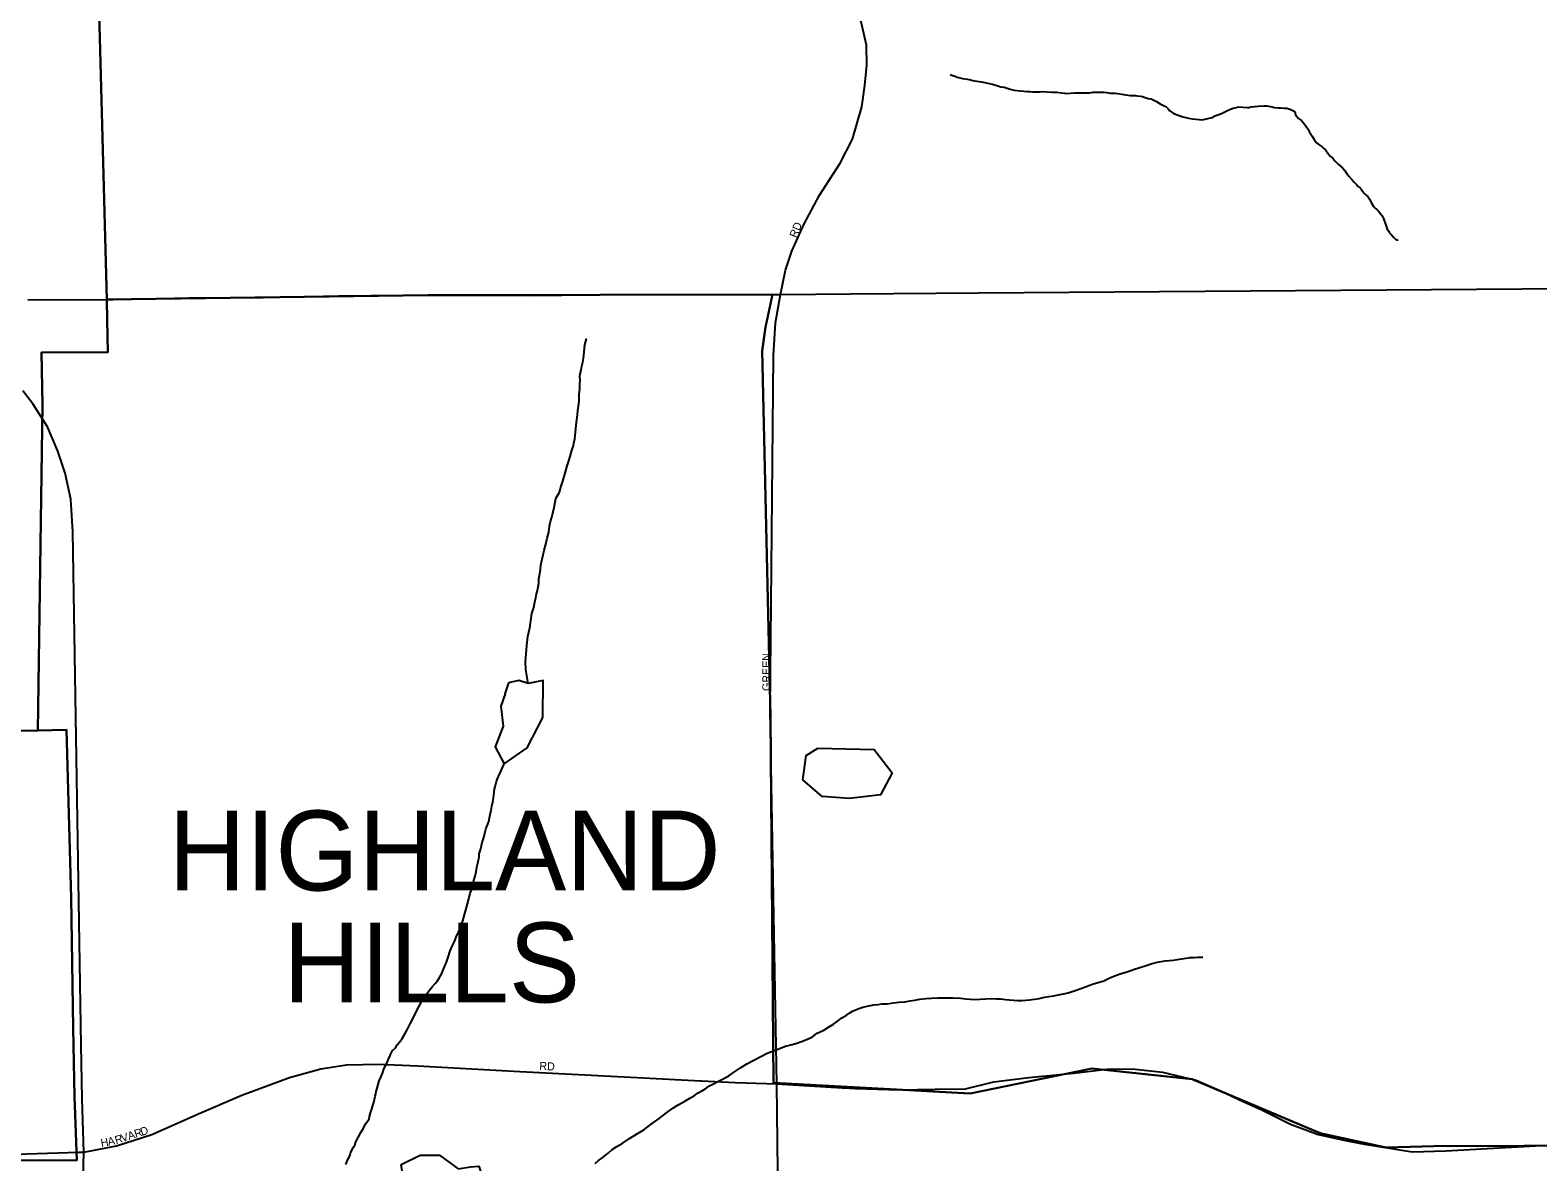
# Model space of a CAD drawing. Extents: x 2010165 to 2382125, y 1060529 to 1407316.
# Drawn here: x 2233426 to 2242861, y 1258182 to 1265266 of the extents above; entities that cross this region are included whole.
import ezdxf

# ---------------------------------------------------------------- set-up
doc = ezdxf.new("R2010")
doc.units = 0
for name, color, linetype in [('GM_X_City_Street', 7, 'Continuous'), ('GM_X_City_Street_Text', 7, 'Continuous'), ('GM_X_Corporation', 7, 'Continuous'), ('GM_X_Corporation_Text', 7, 'Continuous'), ('GM_X_Minor_Lake', 7, 'Continuous'), ('GM_X_Minor_River', 7, 'Continuous'), ('GM_X_State_Route', 7, 'Continuous'), ('GM_X_US_Route', 7, 'Continuous')]:
    doc.layers.add(name, color=color, linetype=linetype)

msp = doc.modelspace()

# ---------------------------------------------------------------- linework, layer by layer
at = {"layer": 'GM_X_City_Street'}
for points in [[(2238122.1, 1263611.8), (2238152.6, 1263764.2), (2238193.1, 1263882.4), (2238268.2, 1264049.2), (2238365.3, 1264232.1), (2238494.4, 1264433.3), (2238572.1, 1264584.2), (2238631.5, 1264785.3), (2238649.8, 1264920.1), (2238661.2, 1265045.8), (2238659.2, 1265171.5), (2238626.8, 1265317.3), (2238298.6, 1266258.9)], [(2238057.6, 1261011.8), (2238057.6, 1261013.8), (2238078.3, 1263228.7), (2238090.1, 1263433.1), (2238122.1, 1263611.8)], [(2238099.1, 1258669.2), (2238057.6, 1261011.8)], [(2233729.2, 1258242.3), (2233761.3, 1258243.3), (2233965.7, 1258282.2), (2234186.6, 1258352.8), (2234483.4, 1258485), (2234750.7, 1258600.1), (2235048.2, 1258710.2), (2235245.1, 1258764.8), (2235404.8, 1258788.1), (2235609.3, 1258792.8), (2235852.4, 1258782.6), (2236489.6, 1258747.2), (2237225.1, 1258709), (2237621.3, 1258689.4), (2237626.4, 1258689.2)], [(2238517.9, 1258645.2), (2238589.5, 1258641.1), (2238868.7, 1258632.1), (2239089.2, 1258637.3), (2239279.8, 1258639.5), (2239456.9, 1258683.4), (2239676.8, 1258710.7), (2239954.8, 1258737.8), (2240166.7, 1258762.8), (2240323.2, 1258763.9), (2240512.4, 1258743.9), (2240722.7, 1258692.6), (2240871.1, 1258629.2), (2241021.9, 1258557.8), (2241134.4, 1258506.8)], [(2237626.4, 1258689.2), (2237838, 1258678.7), (2238099.1, 1258669.2)], [(2238135.2, 1255576.7), (2238099.1, 1258669.2)], [(2238099.1, 1258669.2), (2238507.8, 1258645.7), (2238517.9, 1258645.2)], [(2241134.4, 1258506.8), (2241150.1, 1258499.7), (2241313.2, 1258416.7), (2241485.8, 1258352.1), (2241657.5, 1258315.5), (2241754.3, 1258296.6), (2241776.9, 1258293)], [(2241776.9, 1258293), (2242074.9, 1258245.4), (2242284.9, 1258249.9), (2242695.7, 1258272.7), (2243033.5, 1258293.3), (2243397.1, 1258295.4)], [(2232888.5, 1258216.2), (2233729.2, 1258242.3)]]:
    msp.add_lwpolyline(points, dxfattribs=at)
at = {"layer": 'GM_X_Corporation'}
for points in [[(2233835, 1266234.3), (2233905, 1263580), (2233907.7, 1263448.1), (2233911.1, 1263250.9), (2233498, 1263248.3), (2233503.7, 1262920.9), (2233473.4, 1260882.4), (2230213.6, 1260820.7), (2222863.3, 1260776.4), (2222819.1, 1263425.8), (2222818.6, 1263463.5), (2222887.8, 1263466.2), (2222885.5, 1263718.3), (2221641.5, 1263711.8), (2221594.3, 1266075.8)], [(2245561.2, 1265308.1), (2245269.3, 1263445.7), (2246005.2, 1263433.9), (2246002.1, 1262928.8), (2245918.9, 1260976.8), (2245168.7, 1260982.4), (2245132.4, 1259538), (2245076.7, 1258817.4), (2245039.5, 1258290.7), (2242210.8, 1258279.7), (2241911.5, 1258271.7), (2241499, 1258360.9), (2240697.3, 1258698.4), (2240070.3, 1258765.8), (2239308.9, 1258609.3), (2238077.3, 1258677), (2238058.3, 1260970.4), (2238007.6, 1263258.9), (2238028.5, 1263405.7), (2238072, 1263612), (2235915.2, 1263607.4), (2233905, 1263580), (2233835, 1266234.3)], [(2232855.5, 1258190.9), (2233718.8, 1258193.1), (2233704, 1258590.1), (2233694.7, 1259019.4), (2233682.9, 1259833.9), (2233653.1, 1260885.8), (2233473.4, 1260882.4), (2233503.7, 1262920.9), (2233498, 1263248.3), (2233911.1, 1263250.9), (2233907.7, 1263448.1), (2233905, 1263580), (2235915.2, 1263607.4), (2238072, 1263612), (2238028.5, 1263405.7), (2238007.6, 1263258.9), (2238058.3, 1260970.4), (2238077.3, 1258677), (2239308.9, 1258609.3), (2240070.3, 1258765.8), (2240697.3, 1258698.4), (2241499, 1258360.9), (2241911.5, 1258271.7), (2242210.8, 1258279.7), (2245039.5, 1258290.7)], [(2230213.6, 1260820.7), (2233473.4, 1260882.4), (2233653.1, 1260885.8), (2233682.9, 1259833.9), (2233694.7, 1259019.4), (2233704, 1258590.1), (2233718.8, 1258193.1), (2232855.5, 1258190.9)]]:
    msp.add_lwpolyline(points, dxfattribs=at)
at = {"layer": 'GM_X_Minor_Lake'}
for points in [[(2236397.7, 1261112.3), (2236372.1, 1261034.6), (2236386.2, 1260908.3), (2236336.1, 1260779), (2236392, 1260673.3), (2236537, 1260773.9), (2236634.3, 1260964.1), (2236636.6, 1261195.2), (2236542.5, 1261175.8), (2236484, 1261195), (2236420, 1261180)], [(2236420, 1261180), (2236397.3, 1261111.2)], [(2238553.7, 1260456.4), (2238381.5, 1260469.4), (2238261.3, 1260572.1), (2238283, 1260725.1), (2238354.5, 1260770.4)], [(2238354.5, 1260770.4), (2238708.1, 1260763.5), (2238820.9, 1260616.5), (2238746.8, 1260478.8), (2238553.5, 1260456.4)], [(2235748.1, 1258164.6), (2235867.7, 1258222.7), (2235988.1, 1258224.4), (2236104, 1258137.7), (2236182.1, 1258150.9), (2236234.3, 1258153.7), (2236282.8, 1258011.8), (2236149.4, 1257939.5), (2235864.2, 1257941.3), (2235781.6, 1257958.2), (2235759.2, 1258100.5), (2235748.1, 1258164.6)]]:
    msp.add_lwpolyline(points, dxfattribs=at)
at = {"layer": 'GM_X_Minor_River'}
for points in [[(2239183.7, 1264987.4), (2239197.9, 1264981.6), (2239207.9, 1264979.8), (2239228.1, 1264972), (2239260.4, 1264962.5), (2239292.6, 1264958.9), (2239310.8, 1264955.2), (2239324.9, 1264951.3), (2239351.1, 1264945.7), (2239379.2, 1264942.1), (2239399.4, 1264938.4), (2239427.6, 1264932.8), (2239447.8, 1264927), (2239476, 1264919.4), (2239500.2, 1264911.7), (2239520.4, 1264908), (2239534.5, 1264904.2), (2239558.7, 1264896.5), (2239584.9, 1264890.9), (2239619.2, 1264885.3), (2239645.3, 1264883.7), (2239665.4, 1264882), (2239683.5, 1264882.3), (2239701.6, 1264880.5), (2239721.7, 1264878.8), (2239731.7, 1264879), (2239743.8, 1264879.1), (2239759.8, 1264881.4), (2239787.9, 1264879.8), (2239818.1, 1264878.2), (2239850.2, 1264876.7), (2239878.4, 1264873.1), (2239898.5, 1264871.4), (2239908.6, 1264869.5), (2239960.7, 1264874.3), (2240027, 1264873.2), (2240053.1, 1264873.6), (2240067.1, 1264875.8), (2240079.2, 1264878), (2240099.2, 1264878.3), (2240113.3, 1264878.5), (2240125.3, 1264878.7), (2240143.4, 1264877), (2240163.6, 1264875.2), (2240185.7, 1264871.6), (2240213.8, 1264872), (2240231.9, 1264870.2), (2240246, 1264866.4), (2240258.1, 1264864.6), (2240270.2, 1264862.8), (2240280.3, 1264860.9), (2240296.4, 1264859.1), (2240310.5, 1264857.3), (2240342.6, 1264855.8), (2240352.7, 1264853.9), (2240374.8, 1264852.2), (2240386.9, 1264850.4), (2240403, 1264844.6), (2240423.2, 1264838.9), (2240441.3, 1264835.1), (2240457.5, 1264827.3), (2240473.7, 1264819.5), (2240498.1, 1264803.8), (2240518.3, 1264794.1), (2240532.5, 1264788.2), (2240544.8, 1264774.4), (2240559, 1264760.5), (2240579.3, 1264746.8), (2240603.6, 1264735.1), (2240621.8, 1264729.3), (2240640, 1264723.5), (2240658.1, 1264719.8), (2240674.3, 1264714), (2240688.3, 1264712.2), (2240700.4, 1264710.3), (2240720.5, 1264708.6), (2240742.7, 1264706.9), (2240758.8, 1264705.2), (2240778.8, 1264709.5), (2240812.8, 1264716), (2240826.8, 1264718.2), (2240840.7, 1264728.5), (2240870.7, 1264739), (2240886.6, 1264745.2), (2240898.5, 1264753.4), (2240918.5, 1264763.8), (2240938.4, 1264772.1), (2240954.4, 1264778.4), (2240964.4, 1264780.5), (2240990.4, 1264784.9), (2241042.7, 1264781.7), (2241054.7, 1264781.8), (2241064.7, 1264786), (2241110.8, 1264790.7), (2241146.9, 1264791.2), (2241163, 1264791.5), (2241173.1, 1264789.6), (2241189.2, 1264787.8), (2241213.4, 1264782.2), (2241235.5, 1264780.5), (2241253.6, 1264778.7)], [(2241253.6, 1264778.7), (2241273.7, 1264777), (2241289.8, 1264777.3), (2241301.9, 1264773.4), (2241311.9, 1264771.6), (2241324.1, 1264765.7), (2241340.3, 1264755.9), (2241344.7, 1264735.9), (2241363.1, 1264712), (2241381.4, 1264700.2), (2241391.6, 1264688.3), (2241401.9, 1264676.4), (2241422.4, 1264648.6), (2241432.8, 1264626.7), (2241449.2, 1264602.8), (2241461.6, 1264580.9), (2241474, 1264563), (2241492.3, 1264547.2), (2241510.6, 1264535.4), (2241522.8, 1264525.5), (2241533, 1264517.6), (2241547.4, 1264495.8), (2241561.7, 1264477.9), (2241578, 1264464.1), (2241590.3, 1264448.2), (2241608.7, 1264428.3), (2241627, 1264414.6), (2241639.2, 1264404.7), (2241653.6, 1264386.8), (2241663.9, 1264370.9), (2241678.3, 1264351), (2241696.6, 1264331.2), (2241711, 1264315.3), (2241729.3, 1264297.5), (2241737.5, 1264287.6), (2241749.7, 1264279.7), (2241755.9, 1264269.8), (2241764.1, 1264257.8), (2241778.4, 1264242), (2241786.6, 1264232.1), (2241796.8, 1264224.2), (2241809.1, 1264206.3), (2241817.5, 1264186.3), (2241825.7, 1264172.4), (2241831.9, 1264162.4), (2241842.2, 1264150.5), (2241852.3, 1264144.6), (2241864.5, 1264132.8), (2241880.9, 1264112.9), (2241887.1, 1264102.9), (2241895.4, 1264087), (2241910.1, 1264045), (2241914.4, 1264033), (2241918.6, 1264021), (2241926.8, 1264009.1), (2241933, 1263997.1), (2241945.3, 1263985.3), (2241957.6, 1263969.4), (2241969.8, 1263957.5), (2241979.9, 1263953.6), (2241983.9, 1263953.7), (2241987.9, 1263955.8)], [(2236542.5, 1261175.8), (2236527, 1261263.9), (2236526.3, 1261312.1), (2236529.5, 1261362.4), (2236534.6, 1261414.7), (2236539.7, 1261471), (2236552.9, 1261525.5), (2236560.3, 1261567.8), (2236565.5, 1261614.1), (2236577, 1261652.4), (2236584.4, 1261686.7), (2236590, 1261712.8), (2236595.7, 1261737.1), (2236601.4, 1261757.2), (2236605, 1261781.4), (2236608.6, 1261803.5), (2236610.2, 1261831.7), (2236615.7, 1261861.9), (2236619.3, 1261890.1), (2236622.8, 1261918.3), (2236630.3, 1261954.5), (2236635.9, 1261980.7), (2236643.4, 1262011), (2236652.9, 1262047.3), (2236662.3, 1262085.6), (2236671.7, 1262123.9), (2236677.1, 1262160.1), (2236682.7, 1262190.3), (2236690.3, 1262216.6), (2236695.9, 1262242.8), (2236705.4, 1262277.1), (2236716.5, 1262333.5), (2236737.9, 1262374), (2236749.4, 1262410.3), (2236758.9, 1262442.6), (2236768.5, 1262470.9), (2236774.2, 1262493.1), (2236779.8, 1262515.2), (2236787.5, 1262539.5), (2236797, 1262569.7), (2236804.6, 1262598), (2236814.1, 1262628.2), (2236823.7, 1262660.5), (2236831.2, 1262688.8), (2236834.9, 1262706.9), (2236840, 1262767.2), (2236843.5, 1262795.4), (2236847, 1262827.6), (2236850.6, 1262857.8), (2236854.2, 1262884), (2236857.7, 1262912.1), (2236861.2, 1262944.3), (2236862.5, 1262986.6), (2236866, 1263018.8), (2236865.5, 1263048.9), (2236867.1, 1263075), (2236866.8, 1263095.1), (2236868.5, 1263115.2), (2236874.1, 1263137.4), (2236877.8, 1263161.6), (2236885.4, 1263187.8), (2236889, 1263211.9), (2236890.7, 1263230.1), (2236892.4, 1263250.2), (2236896, 1263276.3), (2236897.7, 1263296.5), (2236903.3, 1263318.6), (2236907.1, 1263332.8), (2236909.1, 1263334.8)], [(2235647.7, 1258779.9), (2235657.4, 1258798.2), (2235665.2, 1258814.4), (2235671, 1258830.5), (2235676.8, 1258840.6), (2235680.7, 1258852.8), (2235694.3, 1258879.1), (2235712.1, 1258895.4), (2235723.8, 1258913.6), (2235737.6, 1258931.9), (2235753.3, 1258954.3), (2235769, 1258978.6), (2235784.6, 1259009), (2235804, 1259045.4), (2235825.5, 1259085.9), (2235842.9, 1259124.3), (2235862.4, 1259160.8), (2235883.9, 1259199.3), (2235917.2, 1259246), (2235940.8, 1259276.4), (2235960.6, 1259298.8), (2235974.4, 1259315.1), (2235986.1, 1259331.3), (2235993.9, 1259345.5), (2236001.7, 1259359.7), (2236009.5, 1259377.9), (2236019.1, 1259402.1), (2236030.7, 1259432.5), (2236042.2, 1259462.8), (2236053.6, 1259503.1), (2236069.2, 1259535.5), (2236082.7, 1259565.8), (2236094.3, 1259594.1), (2236107.9, 1259624.4), (2236121.4, 1259656.8), (2236132.9, 1259691.1), (2236163.3, 1259796), (2236170.8, 1259828.3), (2236180.3, 1259862.6), (2236190, 1259886.8), (2236193.6, 1259909), (2236201.2, 1259937.2), (2236210.7, 1259969.5), (2236216.3, 1259997.7), (2236221.8, 1260025.9), (2236227.4, 1260052.1), (2236231.1, 1260072.3), (2236234.9, 1260088.4), (2236236.5, 1260110.5), (2236242.3, 1260128.7), (2236248, 1260148.8), (2236253.6, 1260173), (2236259.3, 1260193.2), (2236265, 1260211.4), (2236268.7, 1260231.5), (2236274.5, 1260247.7), (2236278.2, 1260263.8), (2236284, 1260280), (2236289.7, 1260296.1), (2236295.5, 1260312.3), (2236301.2, 1260334.4), (2236304.8, 1260356.6), (2236310.4, 1260382.8), (2236316, 1260409), (2236321.6, 1260435.2), (2236325.2, 1260459.4), (2236327, 1260477.5), (2236332.3, 1260517.7), (2236338, 1260537.9), (2236343.6, 1260562.1), (2236349.5, 1260574.2), (2236392, 1260673.3)], [(2239528.8, 1259198.5), (2239552.9, 1259196.8), (2239579.1, 1259193.2), (2239605.2, 1259191.6), (2239631.3, 1259191.9), (2239657.4, 1259194.3), (2239679.4, 1259196.7), (2239695.5, 1259198.9), (2239713.5, 1259199.2), (2239739.6, 1259203.6), (2239755.6, 1259207.8), (2239775.6, 1259212.1), (2239801.6, 1259216.6), (2239831.7, 1259221), (2239859.7, 1259227.4), (2239891.7, 1259233.9), (2239921.7, 1259240.4), (2239947.7, 1259248.8), (2239971.7, 1259257.2), (2239995.6, 1259265.6), (2240029.5, 1259278.1), (2240051.5, 1259286.5), (2240073.5, 1259294.9), (2240095.4, 1259301.2), (2240115.5, 1259305.5), (2240131.5, 1259309.8), (2240141.5, 1259311.9), (2240157.4, 1259320.2), (2240183.3, 1259332.6), (2240217.2, 1259347.2), (2240253.1, 1259359.8), (2240291.1, 1259370.4), (2240331, 1259385), (2240371, 1259397.7), (2240411, 1259410.3), (2240452.9, 1259425), (2240490.9, 1259433.6), (2240529, 1259440.2), (2240553, 1259442.5), (2240579.1, 1259444.9), (2240605.1, 1259449.3), (2240685.3, 1259460.5), (2240709.4, 1259460.9), (2240731.4, 1259463.2), (2240753.5, 1259463.6), (2240761.5, 1259463.7), (2240765.6, 1259463.7)], [(2236962.9, 1258172.4), (2236982.7, 1258190.8), (2237002.6, 1258205.1), (2237022.4, 1258219.5), (2237044.2, 1258235.9), (2237068, 1258258.3), (2237097.8, 1258276.9), (2237131.6, 1258297.4), (2237177.3, 1258328.2), (2237221, 1258355), (2237266.8, 1258381.8), (2237312.4, 1258416.6), (2237362, 1258453.5), (2237407.6, 1258488.3), (2237447.3, 1258517), (2237485.1, 1258541.7), (2237522.9, 1258562.3), (2237554.7, 1258580.9), (2237582.6, 1258597.4), (2237606.4, 1258613.8), (2237634.3, 1258628.3), (2237654.2, 1258640.6), (2237674, 1258655), (2237763.6, 1258700.5), (2237797.4, 1258721.1), (2237833.2, 1258745.7), (2237870.9, 1258770.3), (2237910.7, 1258795.1), (2237950.5, 1258815.7), (2238002.3, 1258842.6), (2238038.2, 1258861.2), (2238072.1, 1258873.8), (2238100, 1258884.2), (2238126, 1258894.6), (2238153.9, 1258905.1), (2238185.9, 1258913.6), (2238217.9, 1258922.1), (2238253.8, 1258934.7), (2238289.8, 1258949.3), (2238321.7, 1258963.8), (2238351.4, 1258986.3), (2238393.3, 1259005), (2238423.1, 1259025.6), (2238452.9, 1259044.1), (2238478.7, 1259062.5), (2238506.5, 1259083), (2238534.3, 1259099.5), (2238556.2, 1259113.9), (2238576.1, 1259126.2), (2238598, 1259134.6), (2238618, 1259142.9), (2238637.9, 1259149.2), (2238663.9, 1259155.7), (2238684, 1259160), (2238706, 1259164.3), (2238730, 1259166.7), (2238758.1, 1259171.1), (2238790.2, 1259171.6), (2238826.3, 1259176.1), (2238864.4, 1259180.7), (2238900.5, 1259183.2), (2238932.5, 1259189.7), (2238962.5, 1259194.2), (2238992.6, 1259200.7), (2239032.7, 1259203.3), (2239066.8, 1259205.8), (2239106.9, 1259208.4), (2239153.1, 1259209.1), (2239201.3, 1259207.7), (2239247.5, 1259206.4), (2239281.7, 1259202.9), (2239307.9, 1259199.3), (2239336, 1259197.7), (2239442.4, 1259203.2), (2239472.5, 1259201.7), (2239500.6, 1259202.1), (2239528.8, 1259198.5)], [(2235400.7, 1258165.6), (2235410.4, 1258185.8), (2235418.1, 1258204), (2235423.9, 1258216.1), (2235427.8, 1258226.2), (2235431.6, 1258236.3), (2235439.4, 1258254.5), (2235449.1, 1258272.8), (2235456.9, 1258286.9), (2235464.6, 1258307.1), (2235480.2, 1258337.5), (2235495.8, 1258365.9), (2235511.4, 1258392.2), (2235525, 1258420.5), (2235538.8, 1258438.8), (2235546.6, 1258451), (2235550.4, 1258465.1), (2235556.1, 1258489.3), (2235577.1, 1258553.9), (2235580.8, 1258572), (2235584.5, 1258592.2), (2235588.3, 1258608.3), (2235592, 1258622.4), (2235597.7, 1258642.6), (2235603.4, 1258666.8), (2235611, 1258689), (2235620.7, 1258711.2), (2235632.3, 1258741.5), (2235640, 1258761.7), (2235647.7, 1258779.9)]]:
    msp.add_lwpolyline(points, dxfattribs=at)
at = {"layer": 'GM_X_State_Route'}
for points in [[(2233761.3, 1258243.3), (2233751.4, 1258575.1), (2233745.4, 1258911.8), (2233692.2, 1262125.7), (2233681, 1262330.5), (2233644.5, 1262493.2), (2233599.6, 1262630.7), (2233535.1, 1262782.3), (2233442.5, 1262927.3), (2233380.7, 1263007.1)], [(2234387, 1256391.6), (2234317.7, 1256478.9), (2234225.2, 1256613.6), (2234149.4, 1256739.9), (2234079.3, 1256857.7), (2233979.2, 1257075.6), (2233905.9, 1257281.6), (2233864.3, 1257414.3), (2233824.7, 1257560.9), (2233793, 1257715.4), (2233769.2, 1257879.8), (2233757.3, 1258081.8), (2233761.3, 1258243.3)]]:
    msp.add_lwpolyline(points, dxfattribs=at)
at = {"layer": 'GM_X_US_Route'}
for points in [[(2233411, 1263580.5), (2233535.3, 1263577.8), (2233904.9, 1263580), (2233946.4, 1263580.8)], [(2233946.4, 1263580.8), (2234422.9, 1263589.9), (2234883.8, 1263593.2), (2235356.6, 1263602.8), (2235761.3, 1263607.2), (2236166.2, 1263607.7), (2236557, 1263603.9), (2236949.8, 1263608.1), (2237640.3, 1263611)], [(2237640.3, 1263611), (2237669.3, 1263611.1), (2238072, 1263612), (2238122.1, 1263611.8)], [(2238122.1, 1263611.8), (2238561, 1263615.8), (2239360.3, 1263622.1), (2243329.3, 1263651.4)]]:
    msp.add_lwpolyline(points, dxfattribs=at)

# ---------------------------------------------------------------- texts
at = {"layer": 'GM_X_City_Street_Text'}
for s, rotation, p in [('RD', 67.61792, (2238221.4, 1263961.9)), ('GREEN', 90, (2238057.9, 1261129.1)), ('RD', 356.98902, (2236611.4, 1258758.1)), ('A', 18.10664, (2234045.1, 1258317.8)), ('R', 18.07402, (2234086.9, 1258331.5)), ('D', 18.08546, (2234124.6, 1258343.8)), ('H', 10.92845, (2233872.4, 1258274)), ('A', 11.66408, (2233916.3, 1258282.4)), ('R', 16.59663, (2233963.9, 1258292.5)), ('V', 18.05664, (2234003.2, 1258304.2))]:
    msp.add_text(s, height=50, rotation=rotation, dxfattribs=at).set_placement(p)
at = {"layer": 'GM_X_Corporation_Text'}
for s, p in [('HIGHLAND', (2234292.1, 1259880.5)), ('HILLS', (2235009.3, 1259179.9))]:
    msp.add_text(s, height=500, rotation=0.00001, dxfattribs=at).set_placement(p)

doc.saveas('drawing.dxf')
